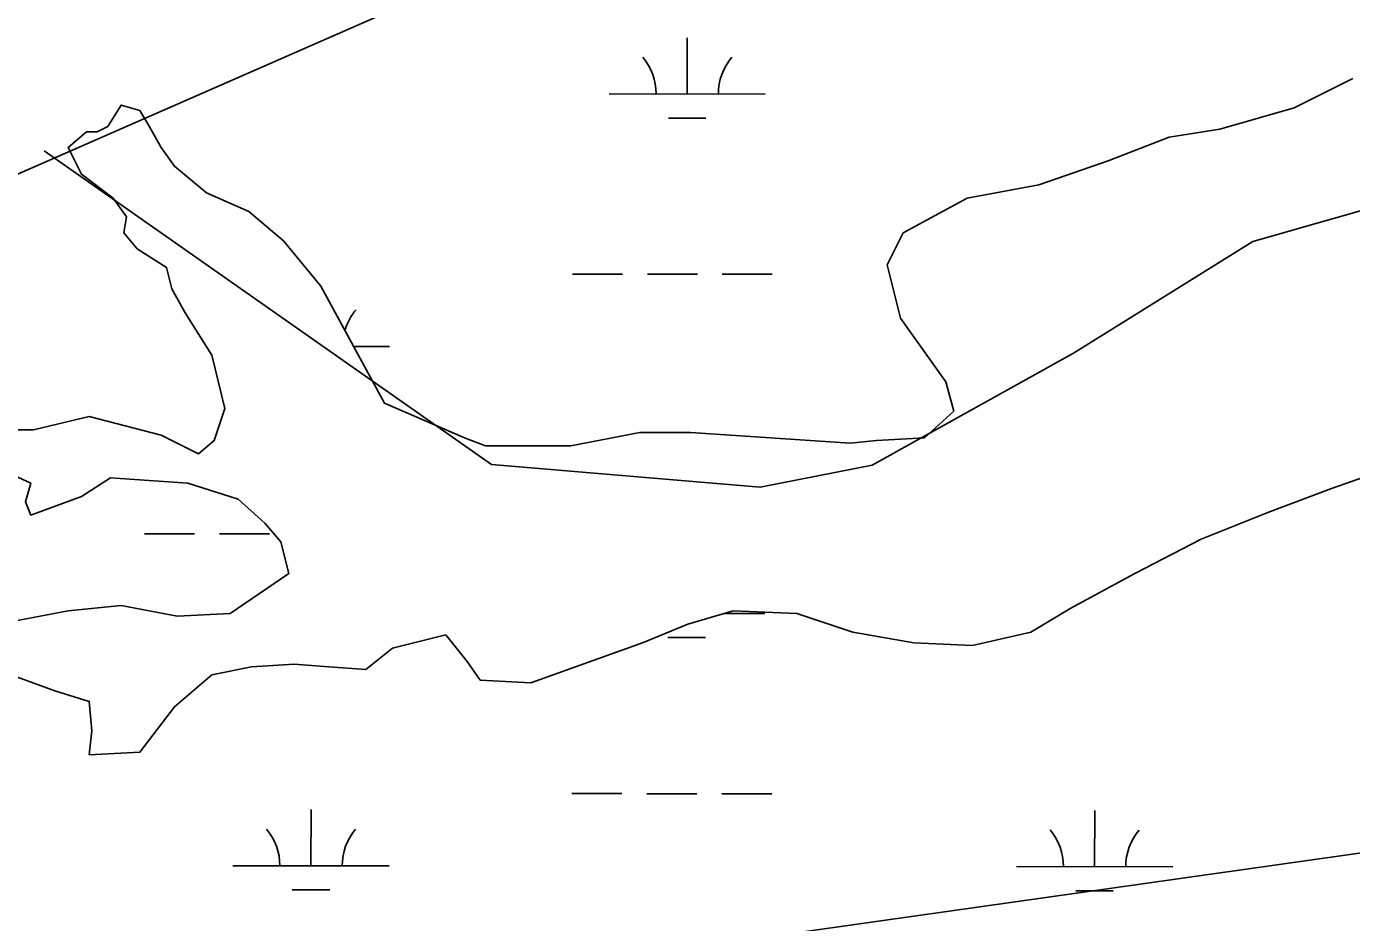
# Model space of a CAD drawing. Extents: x 3148686 to 3186545, y 916144 to 941516.
# Drawn here: x 3169225 to 3170074, y 923873 to 924447 of the extents above; entities that cross this region are included whole.
import ezdxf

# ---------------------------------------------------------------- set-up
doc = ezdxf.new("R2010")
doc.units = 0
for name, color, linetype in [('V-SITE-VEGE', 7, 'Continuous'), ('V-TOPO-BNDY', 7, 'Continuous'), ('V-TOPO-SHOR', 7, 'Continuous'), ('V-WETL-SWMP', 7, 'Continuous')]:
    doc.layers.add(name, color=color, linetype=linetype)

msp = doc.modelspace()

# ---------------------------------------------------------------- linework, layer by layer
at = {"layer": 'V-SITE-VEGE'}
for points in [[(3170074.77, 924413.65), (3170037.29, 924394.9), (3169989.59, 924381.26), (3169957.22, 924376.14), (3169918.03, 924360.8), (3169873.73, 924345.46), (3169827.73, 924336.93), (3169786.85, 924314.77), (3169776.63, 924294.31), (3169785.14, 924260.21), (3169814.11, 924219.29), (3169819.22, 924200.53), (3169800.48, 924183.49), (3169769.81, 924181.78), (3169752.77, 924180.08), (3169650.55, 924186.9), (3169618.18, 924186.9), (3169573.89, 924178.37), (3169519.37, 924178.37), (3169505.74, 924183.49), (3169454.63, 924205.65)], [(3169454.63, 924205.65), (3169413.74, 924280.67), (3169389.89, 924309.65), (3169367.74, 924328.41), (3169340.48, 924340.34), (3169320.04, 924357.39), (3169311.52, 924369.32), (3169303, 924384.67), (3169297.89, 924393.19), (3169285.97, 924396.6), (3169277.45, 924382.96), (3169270.63, 924379.55), (3169263.82, 924379.55), (3169251.89, 924369.32), (3169260.41, 924352.28), (3169280.85, 924336.93), (3169289.37, 924325), (3169287.67, 924314.77), (3169296.19, 924304.54), (3169314.93, 924292.6), (3169318.33, 924278.96), (3169326.85, 924263.62), (3169343.89, 924236.34), (3169352.41, 924202.24), (3169345.59, 924181.78), (3169335.37, 924173.26), (3169311.52, 924185.19), (3169265.52, 924197.12), (3169229.74, 924188.6), (3169200.78, 924188.6)], [(3169187.15, 924173.26), (3169228.04, 924154.5), (3169224.63, 924142.57), (3169228.04, 924134.04), (3169260.41, 924145.98), (3169279.15, 924157.91), (3169328.56, 924154.5), (3169360.93, 924144.27), (3169377.96, 924128.93), (3169388.19, 924116.99), (3169393.3, 924096.53), (3169355.82, 924070.96), (3169321.74, 924069.25), (3169285.97, 924076.07), (3169251.89, 924072.66), (3169216.11, 924065.84)], [(3169205.89, 924035.15), (3169243.37, 924021.52), (3169265.52, 924014.7), (3169267.22, 923995.94), (3169265.52, 923980.6), (3169297.89, 923982.3), (3169320.04, 924011.29), (3169343.89, 924031.74), (3169369.45, 924036.86), (3169396.7, 924038.56), (3169418.85, 924036.86), (3169442.7, 924035.15), (3169459.74, 924048.79), (3169493.81, 924057.32), (3169507.44, 924040.27), (3169515.96, 924028.33), (3169548.33, 924026.63), (3169619.89, 924052.2), (3169648.85, 924064.14), (3169677.81, 924072.66), (3169718.7, 924070.96), (3169754.48, 924059.02), (3169793.66, 924052.2), (3169831.14, 924050.5), (3169868.63, 924059.02), (3169894.18, 924074.37), (3169935.07, 924096.53), (3169977.66, 924118.7), (3170020.25, 924135.75), (3170061.14, 924151.09), (3170095.21, 924163.03)]]:
    msp.add_lwpolyline(points, dxfattribs=at)
at = {"layer": 'V-TOPO-BNDY'}
msp.add_lwpolyline([(3170156.29, 924862.88), (3169477.87, 924465.66), (3168859.75, 924194.89), (3168297.49, 923950.54), (3168271.6, 923941.9), (3168245.71, 923933.26), (3168052.92, 923869.99), (3167860.14, 923806.73), (3167616.81, 923687.92), (3167172.22, 923564.9), (3167136.29, 923554.93), (3167091.99, 923551.97), (3166357.33, 923502.86), (3166157.38, 923519.96), (3165770.91, 923553.29), (3165259.87, 923662.65), (3164600.86, 923797.2)], dxfattribs=at)
at = {"layer": 'V-TOPO-SHOR'}
for points in [[(3169236.68, 924367.34), (3169523.15, 924166.36), (3169695.15, 924151.84), (3169766.83, 924166.1), (3169895.92, 924237.63), (3170010.66, 924309.18), (3170111.03, 924337.75), (3170268.78, 924409.25), (3170397.84, 924452.12), (3170584.22, 924494.92), (3170684.58, 924509.15), (3170856.56, 924480.3), (3171028.52, 924437.12), (3171157.5, 924408.31), (3171386.81, 924379.4), (3171515.77, 924336.27), (3171630.4, 924293.14), (3171759.36, 924250.01), (3171859.66, 924206.9), (3171916.96, 924178.17), (3171956.47, 924157.09)], [(3169079.94, 923827.17), (3169465.5, 923865.4), (3169709.18, 923865.14), (3170110.6, 923922.06), (3170411.69, 923993.41), (3170540.72, 924021.94), (3170741.45, 924064.73), (3171042.49, 924093.09), (3171185.8, 924064.27), (3171372.12, 924035.4), (3171458.09, 924006.64), (3171565.8, 923999.58)]]:
    msp.add_lwpolyline(points, dxfattribs=at)
at = {"layer": 'V-WETL-SWMP'}
for p, q in [((3169648.49, 924403.7), (3169648.53, 924439.7)), ((3169598.49, 924403.75), (3169698.49, 924403.65)), ((3169636.48, 924388.28), (3169660.48, 924388.26)), ((3169574.96, 924288.35), (3169606.96, 924288.31)), ((3169622.96, 924288.3), (3169654.96, 924288.26)), ((3169670.96, 924288.25), (3169702.96, 924288.21)), ((3169434.79, 924242.06), (3169457.85, 924242.04)), ((3169300.88, 924122.13), (3169332.88, 924122.1)), ((3169348.88, 924122.08), (3169380.88, 924122.05)), ((3169672.14, 924071), (3169698.14, 924070.97)), ((3169636.13, 924055.61), (3169660.13, 924055.58)), ((3169574.61, 923955.67), (3169606.61, 923955.64)), ((3169622.61, 923955.62), (3169654.61, 923955.59)), ((3169670.61, 923955.57), (3169702.61, 923955.54)), ((3169407.5, 923909.42), (3169407.54, 923945.42)), ((3169909.41, 923908.89), (3169909.45, 923944.89)), ((3169357.5, 923909.47), (3169457.5, 923909.37)), ((3169859.41, 923908.94), (3169959.41, 923908.84)), ((3169395.49, 923894), (3169419.49, 923893.97)), ((3169897.39, 923893.47), (3169921.39, 923893.45))]:
    msp.add_line(p, q, dxfattribs=at)
for points in [[(3169200.78, 924188.6), (3169229.74, 924188.6), (3169265.52, 924197.13), (3169311.52, 924185.19), (3169335.37, 924173.26), (3169345.59, 924181.78), (3169352.41, 924202.24), (3169343.89, 924236.34), (3169326.85, 924263.62), (3169318.33, 924278.96), (3169314.93, 924292.6), (3169296.19, 924304.54), (3169287.67, 924314.77), (3169289.37, 924325), (3169280.85, 924336.93), (3169260.41, 924352.28), (3169251.89, 924369.33), (3169263.82, 924379.55), (3169270.63, 924379.55), (3169277.45, 924382.96), (3169285.96, 924396.6), (3169297.89, 924393.19), (3169303, 924384.67), (3169311.52, 924369.33), (3169320.04, 924357.39), (3169340.48, 924340.34), (3169367.74, 924328.41), (3169389.89, 924309.65), (3169413.74, 924280.67), (3169454.63, 924205.65), (3169505.74, 924183.48), (3169519.37, 924178.37), (3169573.89, 924178.37), (3169618.18, 924186.89), (3169650.55, 924186.89), (3169752.77, 924180.07), (3169769.81, 924181.78), (3169800.48, 924183.48), (3169819.22, 924200.53), (3169814.11, 924219.29), (3169785.14, 924260.21), (3169776.63, 924294.31), (3169786.85, 924314.77), (3169827.74, 924336.93), (3169873.73, 924345.45), (3169918.03, 924360.8), (3169957.22, 924376.14), (3169989.59, 924381.26), (3170037.29, 924394.9), (3170074.77, 924413.65)], [(3169216.11, 924065.84), (3169251.89, 924072.66), (3169285.96, 924076.07), (3169321.74, 924069.25), (3169355.82, 924070.96), (3169393.3, 924096.53), (3169388.19, 924116.99), (3169377.96, 924128.93), (3169360.93, 924144.27), (3169328.56, 924154.5), (3169279.15, 924157.91), (3169260.41, 924145.98), (3169228.04, 924134.04), (3169224.63, 924142.57), (3169228.04, 924154.5), (3169187.15, 924173.26)], [(3170095.21, 924163.03), (3170061.14, 924151.09), (3170020.25, 924135.75), (3169977.66, 924118.7), (3169935.07, 924096.53), (3169894.18, 924074.37), (3169868.62, 924059.02), (3169831.14, 924050.5), (3169793.66, 924052.2), (3169754.48, 924059.02), (3169718.7, 924070.96), (3169677.81, 924072.66), (3169648.85, 924064.14), (3169619.89, 924052.2), (3169548.33, 924026.63), (3169515.96, 924028.33), (3169507.44, 924040.27), (3169493.81, 924057.32), (3169459.74, 924048.79), (3169442.7, 924035.15), (3169418.85, 924036.86), (3169396.7, 924038.56), (3169369.45, 924036.86)], [(3169369.45, 924036.86), (3169343.89, 924031.74), (3169320.04, 924011.29), (3169297.89, 923982.3), (3169265.52, 923980.6), (3169267.22, 923995.94), (3169265.52, 924014.7), (3169243.37, 924021.51), (3169205.89, 924035.15)]]:
    msp.add_lwpolyline(points, dxfattribs=at)
for centre, start, end in [((3169593.25, 924404.23), 359.16781, 40.71147), ((3169703.74, 924404.12), 139.1678, 180.71146), ((3169463.1, 924242.51), 139.1678, 163.91641), ((3169352.26, 923909.95), 359.16781, 40.71147), ((3169462.75, 923909.83), 139.1678, 180.71146), ((3169854.17, 923909.42), 359.16781, 40.71147), ((3169964.65, 923909.31), 139.1678, 180.71146)]:
    msp.add_arc(centre, 35.25, start, end, dxfattribs=at)

doc.saveas('drawing.dxf')
